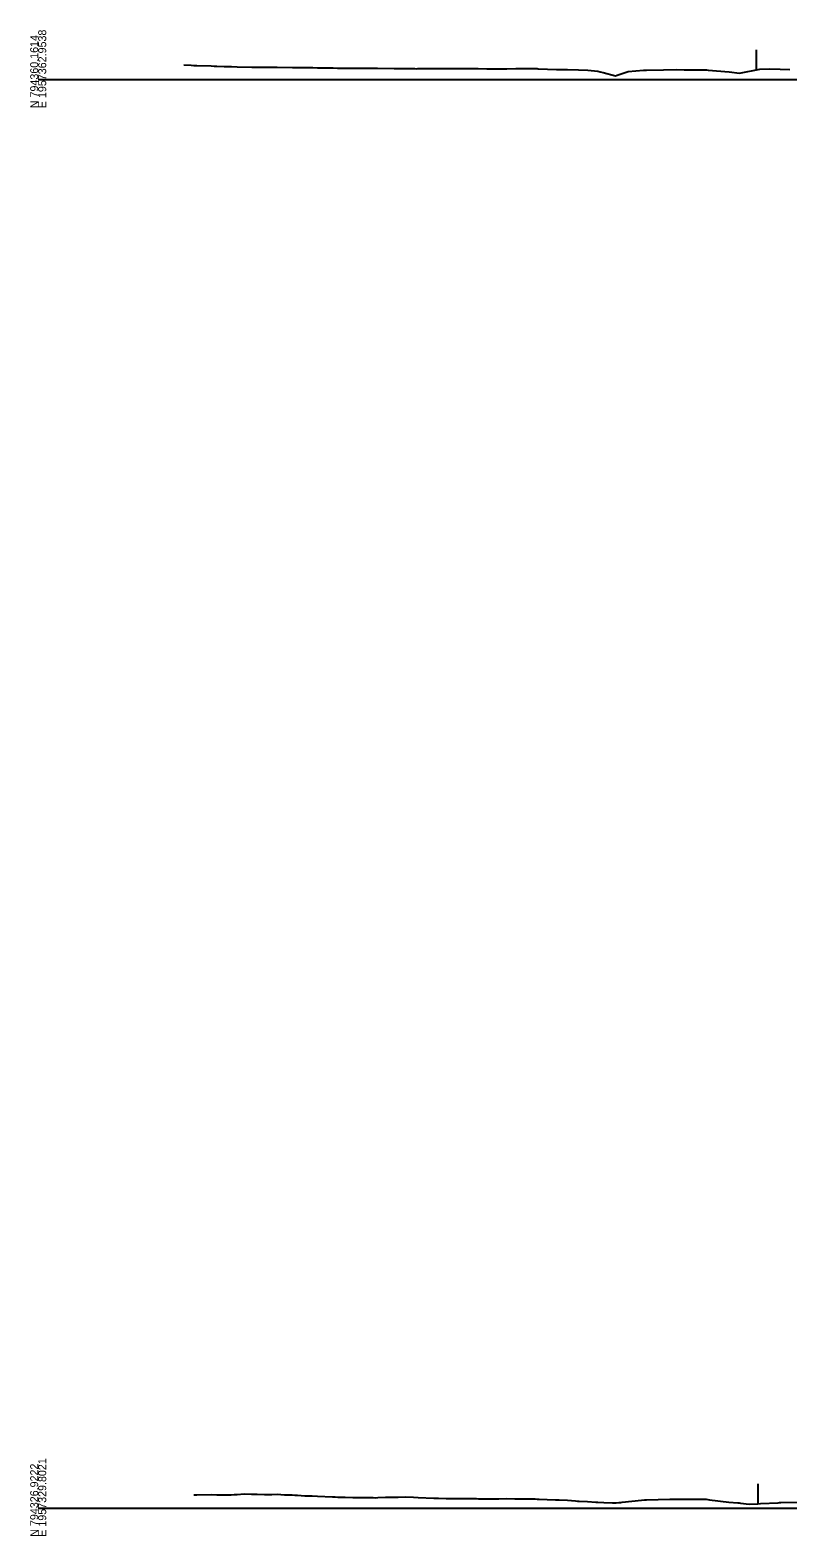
# Model space of a CAD drawing. Extents: x -4026 to 9638, y -10 to 19609.
# Drawn here: x -3003 to -2738, y 11490 to 12017 of the extents above; entities that cross this region are included whole.
import ezdxf

# ---------------------------------------------------------------- set-up
doc = ezdxf.new("R2010")
doc.units = 0
for name, color, linetype in [('Default', 7, 'Continuous'), ('RD_EX_Fence_Other', 7, 'Continuous'), ('RD_GPK_XS_Cell', 7, 'Continuous'), ('RD_XS_ExGround', 7, 'Continuous')]:
    doc.layers.add(name, color=color, linetype=linetype)

msp = doc.modelspace()

# ---------------------------------------------------------------- linework, layer by layer
at = {"layer": 'RD_EX_Fence_Other'}
for p, q in [((-2748.58, 12010.47), (-2748.58, 12003.47)), ((-2748.07, 11508.52), (-2748.07, 11501.52))]:
    msp.add_line(p, q, dxfattribs=at)
at = {"layer": 'RD_GPK_XS_Cell'}
for p, q in [((-3000, 12000), (-2650, 12000)), ((-3000, 11500), (-2650, 11500))]:
    msp.add_line(p, q, dxfattribs=at)
at = {"layer": 'RD_XS_ExGround'}
for points in [[(-2949.01, 12005.18), (-2946.5, 12005.04), (-2945.48, 12004.97), (-2944.46, 12004.94), (-2939.39, 12004.8), (-2938.4, 12004.76), (-2937.43, 12004.72), (-2934.87, 12004.59), (-2932.28, 12004.56), (-2930.4, 12004.51), (-2925.17, 12004.4), (-2923.36, 12004.38), (-2920.73, 12004.35), (-2918.06, 12004.37), (-2917.19, 12004.37), (-2916.33, 12004.34), (-2910.95, 12004.26), (-2910.12, 12004.27), (-2909.3, 12004.25), (-2906.58, 12004.21), (-2903.84, 12004.19), (-2902.27, 12004.17), (-2899.51, 12004.11), (-2896.72, 12004.07), (-2895.24, 12004.06), (-2892.44, 12004.05), (-2889.61, 12004), (-2888.91, 12004), (-2888.21, 12003.99), (-2885.37, 12003.96), (-2882.5, 12003.96), (-2881.84, 12003.96), (-2881.18, 12003.95), (-2875.39, 12003.91), (-2874.15, 12003.9), (-2871.23, 12003.88), (-2868.28, 12003.83), (-2867.69, 12003.82), (-2867.11, 12003.84), (-2864.16, 12003.88), (-2861.17, 12003.9), (-2860.08, 12003.9), (-2857.09, 12003.92), (-2854.05, 12003.94), (-2853.05, 12003.94), (-2850.01, 12003.94), (-2846.94, 12003.89), (-2846.48, 12003.89), (-2846.02, 12003.88), (-2842.94, 12003.8), (-2839.83, 12003.8), (-2839.41, 12003.8), (-2838.99, 12003.8), (-2835.87, 12003.8), (-2832.72, 12003.87), (-2831.96, 12003.87), (-2825.61, 12003.83), (-2825.27, 12003.83), (-2824.93, 12003.82), (-2821.73, 12003.71), (-2818.5, 12003.58), (-2817.9, 12003.56), (-2814.66, 12003.52), (-2810.87, 12003.37), (-2807.59, 12003.34), (-2804.05, 12002.95), (-2803.28, 12002.73), (-2802.23, 12002.45), (-2797.92, 12001.3), (-2797.34, 12001.5), (-2793.45, 12002.88), (-2788.03, 12003.3), (-2787, 12003.36), (-2781.11, 12003.42), (-2776.68, 12003.48), (-2773.8, 12003.46), (-2765.98, 12003.4), (-2765.42, 12003.36), (-2758.09, 12002.7), (-2754.49, 12002.25), (-2747.38, 12003.7), (-2743.95, 12003.78), (-2740.27, 12003.64), (-2736.88, 12003.55)], [(-2945.54, 11504.66), (-2944.49, 11504.73), (-2939.5, 11504.78), (-2937.44, 11504.69), (-2934.93, 11504.71), (-2932.41, 11504.7), (-2931.4, 11504.76), (-2930.39, 11504.81), (-2927.86, 11505.01), (-2925.32, 11504.93), (-2923.34, 11504.85), (-2920.79, 11504.74), (-2918.22, 11504.83), (-2916.29, 11504.85), (-2913.72, 11504.63), (-2911.13, 11504.62), (-2910.18, 11504.57), (-2909.24, 11504.57), (-2906.65, 11504.38), (-2904.04, 11504.27), (-2902.19, 11504.19), (-2896.95, 11503.96), (-2896.04, 11503.92), (-2895.14, 11503.88), (-2892.51, 11503.84), (-2889.85, 11503.79), (-2888.97, 11503.79), (-2888.09, 11503.76), (-2885.43, 11503.73), (-2882.76, 11503.7), (-2881.9, 11503.68), (-2881.04, 11503.78), (-2878.36, 11503.91), (-2875.67, 11503.9), (-2874.83, 11503.82), (-2873.99, 11503.9), (-2871.29, 11503.97), (-2868.58, 11503.81), (-2866.94, 11503.69), (-2861.48, 11503.51), (-2860.69, 11503.49), (-2859.89, 11503.5), (-2857.15, 11503.44), (-2854.39, 11503.41), (-2853.61, 11503.39), (-2852.84, 11503.38), (-2850.08, 11503.34), (-2847.3, 11503.34), (-2846.54, 11503.34), (-2845.79, 11503.32), (-2843.01, 11503.24), (-2840.2, 11503.22), (-2839.47, 11503.22), (-2838.74, 11503.27), (-2835.94, 11503.35), (-2833.11, 11503.3), (-2831.69, 11503.32), (-2826.02, 11503.22), (-2825.33, 11503.16), (-2824.64, 11503.11), (-2821.79, 11503.01), (-2818.93, 11502.92), (-2818.26, 11502.9), (-2817.59, 11502.87), (-2814.72, 11502.81), (-2811.83, 11502.53), (-2811.19, 11502.48), (-2810.55, 11502.44), (-2807.65, 11502.37), (-2804.74, 11502.1), (-2804.12, 11502.06), (-2801.92, 11501.96), (-2798.93, 11501.82), (-2797.59, 11501.93), (-2796.69, 11501.98), (-2796.04, 11502.02), (-2795.54, 11502.13), (-2788.79, 11502.84), (-2787.77, 11502.92), (-2787.04, 11502.98), (-2778.86, 11503.12), (-2776.77, 11503.16), (-2774.42, 11503.15), (-2766.09, 11503.12), (-2764.93, 11502.96), (-2758.15, 11502.08), (-2755.09, 11501.86), (-2754.62, 11501.83), (-2754.15, 11501.78), (-2751.08, 11501.45), (-2748, 11501.52), (-2747.1, 11501.59), (-2740.91, 11501.93), (-2740.48, 11501.94), (-2740.05, 11501.99), (-2733.81, 11502.11)]]:
    msp.add_lwpolyline(points, dxfattribs=at)

# ---------------------------------------------------------------- texts
at = {"layer": 'Default'}
for p in [(-3000, 12000), (-3000, 11500)]:
    msp.add_text('-', height=0.0001, dxfattribs=at).set_placement(p)
at = {"layer": 'RD_GPK_XS_Cell'}
for s, p in [('E 1957362.9538', (-2997.2, 11990)), ('N 794360.1614', (-3000, 11990)), ('N 794326.9222', (-3000, 11490)), ('E 1957329.8021', (-2997.2, 11490))]:
    msp.add_text(s, height=2.8, rotation=90, dxfattribs=at).set_placement(p)

doc.saveas('drawing.dxf')
